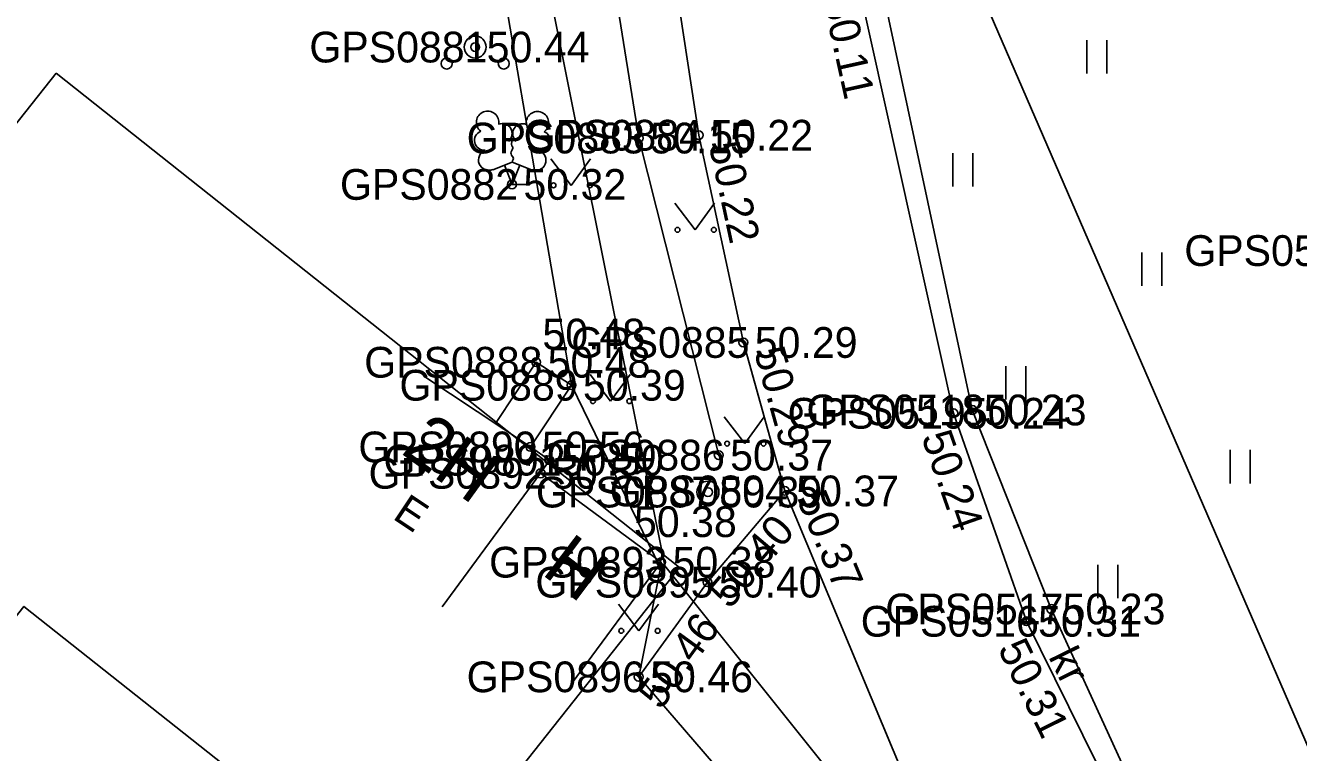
# Model space of a CAD drawing. Extents: x 551623 to 559850, y 6561220 to 6567135.
# Drawn here: x 555337.39 to 555366.4, y 6565464.3 to 6565480.86 of the extents above; entities that cross this region are included whole.
import ezdxf

# ---------------------------------------------------------------- set-up
doc = ezdxf.new("R2010")
doc.units = 0
for name, color, linetype in [('AED', 7, 'Continuous'), ('HALJASTUS', 7, 'Continuous'), ('HOONE', 7, 'Continuous'), ('Hoone Elu- või ühiskondlik hoone', 7, 'Continuous'), ('HOONEDET', 7, 'Continuous'), ('KORGUS-EH2000', 7, 'Continuous'), ('MOOTKORG-EH2000', 7, 'Continuous'), ('MOOTMPUNKT', 7, 'Continuous'), ('MOOTNR', 7, 'Continuous'), ('MOOTPIIR', 7, 'Continuous'), ('PIIR', 7, 'Continuous'), ('POST', 7, 'Continuous'), ('PUU', 7, 'Continuous'), ('TEE', 7, 'Continuous')]:
    doc.layers.add(name, color=color, linetype=linetype)

msp = doc.modelspace()

# ---------------------------------------------------------------- linework, layer by layer
at = {"layer": 'AED'}
msp.add_lwpolyline([(555353.187, 6565471.073), (555351.365, 6565478.297), (555349.912, 6565487.399), (555348.203, 6565498.717)], dxfattribs=at)
at = {"layer": 'HALJASTUS'}
for p, q in [((555361.573, 6565480.529), (555361.573, 6565479.768)), ((555362.028, 6565480.529), (555362.028, 6565479.768)), ((555358.52, 6565477.955), (555358.52, 6565477.194)), ((555358.975, 6565477.955), (555358.975, 6565477.194)), ((555349.36, 6565477.827), (555349.824, 6565477.22)), ((555349.824, 6565477.22), (555350.269, 6565477.827)), ((555352.185, 6565476.814), (555352.649, 6565476.207)), ((555352.649, 6565476.207), (555353.094, 6565476.814)), ((555362.828, 6565475.689), (555362.828, 6565474.928)), ((555363.283, 6565475.689), (555363.283, 6565474.928)), ((555359.727, 6565473.103), (555359.727, 6565472.342)), ((555360.182, 6565473.103), (555360.182, 6565472.342)), ((555350.258, 6565472.908), (555350.722, 6565472.302)), ((555350.722, 6565472.302), (555351.167, 6565472.908)), ((555353.315, 6565471.943), (555353.779, 6565471.336)), ((555353.779, 6565471.336), (555354.224, 6565471.943)), ((555364.839, 6565471.191), (555364.839, 6565470.43)), ((555365.294, 6565471.191), (555365.294, 6565470.43)), ((555361.828, 6565468.572), (555361.828, 6565467.811)), ((555362.283, 6565468.572), (555362.283, 6565467.811)), ((555350.905, 6565467.676), (555351.368, 6565467.069)), ((555351.368, 6565467.069), (555351.814, 6565467.676))]:
    msp.add_line(p, q, dxfattribs=at)
for centre in [(555349.423, 6565477.22), (555350.251, 6565477.22), (555352.248, 6565476.207), (555353.077, 6565476.207), (555350.321, 6565472.302), (555351.15, 6565472.302), (555353.378, 6565471.336), (555354.207, 6565471.336), (555350.967, 6565467.069), (555351.796, 6565467.069)]:
    msp.add_circle(centre, 0.055, dxfattribs=at)
at = {"layer": 'HOONE'}
msp.add_line((555346.887, 6565467.616), (555349.13, 6565470.659), dxfattribs=at)
msp.add_lwpolyline([(555346.471, 6565472.875), (555348.897, 6565471.26), (555349.328, 6565470.958), (555349.13, 6565470.659), (555351.876, 6565468.634), (555349.848, 6565465.883)], dxfattribs=at)
at = {"layer": 'Hoone Elu- või ühiskondlik hoone'}
msp.add_lwpolyline([(555338.089, 6565479.774), (555352.297, 6565468.515), (555346.101, 6565460.697), (555337.357, 6565467.627), (555335.731, 6565465.576), (555330.268, 6565469.906)], close=True, dxfattribs=at)
at = {"layer": 'HOONEDET'}
msp.add_lwpolyline([(555348.897, 6565471.26), (555349.833, 6565472.665), (555349.029, 6565473.189), (555348.099, 6565471.792)], dxfattribs=at)
at = {"layer": 'KORGUS-EH2000'}
for centre in [(555352.733, 6565478.362), (555353.748, 6565473.64), (555349.029, 6565473.189), (555358.536, 6565472.027), (555354.693, 6565470.258), (555351.876, 6565468.634), (555352.93, 6565468.179), (555360.762, 6565467.568), (555360.203, 6565467.288), (555351.364, 6565466.022)]:
    msp.add_circle(centre, 0.1, dxfattribs=at)
at = {"layer": 'MOOTMPUNKT'}
for centre in [(555347.639, 6565480.37), (555351.365, 6565478.297), (555352.733, 6565478.362), (555348.478, 6565477.241), (555353.748, 6565473.64), (555349.029, 6565473.189), (555349.833, 6565472.665), (555358.965, 6565472.102), (555358.536, 6565472.027), (555348.897, 6565471.26), (555349.328, 6565470.958), (555353.187, 6565471.073), (555349.13, 6565470.659), (555352.942, 6565470.231), (555354.693, 6565470.258), (555351.876, 6565468.634), (555352.93, 6565468.179), (555360.762, 6565467.568), (555360.203, 6565467.288), (555351.364, 6565466.022)]:
    msp.add_circle(centre, 0.1, dxfattribs=at)
at = {"layer": 'MOOTPIIR'}
msp.add_lwpolyline([(555308.145, 6565535.689), (555318.054, 6565528.671), (555330.348, 6565519.912), (555338.917, 6565513.849), (555343.606, 6565507.989), (555343.396, 6565504.481), (555344.278, 6565498.871), (555347.549, 6565485.98), (555349.833, 6565472.665), (555351.862, 6565468.498), (555351.364, 6565466.022), (555364.788, 6565450.448), (555366.463, 6565449.495), (555372.25, 6565447.625), (555390.067, 6565444.356), (555415.239, 6565438.401), (555428.65, 6565435.15), (555427.952, 6565432.688), (555420.104, 6565396.88), (555415.382, 6565376.075), (555413.205, 6565364.686), (555411.398, 6565356.944)], dxfattribs=at)
at = {"layer": 'PIIR'}
for points in [[(555353.12, 6565523.87), (555447.97, 6565611.96), (555496.51, 6565604.38), (555470.4, 6565439.4), (555419.74, 6565450.66), (555368.05, 6565461.11), (555358.8, 6565482.45)], [(555319.44, 6565481.04), (555343.14, 6565512.46), (555351.96, 6565468.55), (555367.06, 6565449.68), (555367.76, 6565374.28), (555361.76, 6565374.07), (555316.84, 6565372.52), (555312.9, 6565433.84), (555323.07, 6565461.26)]]:
    msp.add_lwpolyline(points, close=True, dxfattribs=at)
msp.add_lwpolyline([(555392.88, 6565265.99), (555415.55, 6565372.96), (555429.08, 6565435.83), (555367.06, 6565449.68), (555351.96, 6565468.55), (555343.14, 6565512.46), (555353.12, 6565523.87), (555358.8, 6565482.45), (555368.05, 6565461.11), (555443.35, 6565442.49), (555441.38, 6565433.61), (555425.38, 6565362.45), (555399.62, 6565240.35)], dxfattribs=at)
at = {"layer": 'POST'}
msp.add_circle((555352.942, 6565470.231), 0.25, dxfattribs=at)
at = {"layer": 'PUU'}
for p, q in [((555348.038, 6565477.576), (555348.483, 6565477.751)), ((555348.478, 6565477.241), (555348.303, 6565477.681)), ((555348.478, 6565477.241), (555348.658, 6565477.681)), ((555348.483, 6565477.751), (555348.923, 6565477.571)), ((555348.858, 6565477.241), (555348.478, 6565477.241))]:
    msp.add_line(p, q, dxfattribs=at)
msp.add_lwpolyline([(555348.483, 6565478.246), (555348.463, 6565478.171), (555348.463, 6565478.151), (555348.473, 6565478.121), (555348.493, 6565478.086), (555348.498, 6565478.066), (555348.483, 6565478.031), (555348.458, 6565477.981), (555348.453, 6565477.956), (555348.458, 6565477.941), (555348.468, 6565477.911), (555348.503, 6565477.851), (555348.508, 6565477.831), (555348.503, 6565477.811), (555348.488, 6565477.776), (555348.483, 6565477.751)], dxfattribs=at)
for centre, radius in [((555347.639, 6565480.37), 0.25), ((555346.989, 6565479.995), 0.125), ((555348.289, 6565479.995), 0.125)]:
    msp.add_circle(centre, radius, dxfattribs=at)
for centre, radius, start, end in [((555347.921, 6565478.655), 0.256, 111.5027, 232.5173), ((555347.921, 6565478.655), 0.256, 350.4856, 111.5002), ((555349.057, 6565478.646), 0.256, 67.6168, 188.6314), ((555349.057, 6565478.646), 0.256, 306.5997, 67.6143), ((555348.255, 6565478.405), 0.224, 308.5041, 111.5725), ((555348.718, 6565478.4), 0.225, 67.7016, 230.5126), ((555347.847, 6565478.244), 0.224, 111.4304, 274.4987), ((555348.482, 6565478.008), 0.237, 66.7655, 111.5015), ((555349.124, 6565478.234), 0.224, 264.6183, 67.6866), ((555347.951, 6565477.799), 0.237, 111.5014, 291.5004), ((555349.013, 6565477.791), 0.237, 247.6166, 67.6155)]:
    msp.add_arc(centre, radius, start, end, dxfattribs=at)
at = {"layer": 'TEE'}
for points in [[(555392.904, 6565448.521), (555377.792, 6565450.52), (555372.547, 6565451.424), (555369.187, 6565452.37), (555366.443, 6565453.255), (555364.23, 6565454.662), (555361.13, 6565458.083), (555357.411, 6565463.749), (555354.693, 6565470.258), (555353.748, 6565473.64), (555352.733, 6565478.362), (555351.267, 6565487.961), (555349.516, 6565498.784), (555347.141, 6565508.358), (555345.332, 6565511.802), (555341.773, 6565516.752), (555338.53, 6565519.62), (555330.669, 6565524.333), (555325.029, 6565527.171), (555324.447, 6565527.997), (555320.204, 6565530.941)], [(555356.722, 6565529.611), (555352.039, 6565526.571), (555350.841, 6565524.289), (555349.902, 6565522.246), (555349.37, 6565518.742), (555349.968, 6565514.969), (555351.498, 6565509.514), (555352.399, 6565505.44), (555355.185, 6565489.693), (555356.356, 6565481.874), (555358.536, 6565472.027), (555360.203, 6565467.288), (555362.127, 6565463.387), (555364.998, 6565459.532), (555367.923, 6565457.754), (555371.76, 6565456.513), (555378.11, 6565454.853), (555394.607, 6565452.461), (555405.849, 6565450.9), (555410.979, 6565449.812), (555416.483, 6565448.706), (555428.008, 6565446.047), (555435.457, 6565444.017), (555447.627, 6565441.445)], [(555358.969, 6565483.478), (555358.843, 6565483.458), (555356.63, 6565483.037), (555358.965, 6565472.102), (555360.762, 6565467.568), (555362.536, 6565463.692), (555365.5, 6565460.084), (555367.923, 6565457.754)], [(555351.364, 6565466.022), (555352.93, 6565468.179), (555354.693, 6565470.258)]]:
    msp.add_lwpolyline(points, dxfattribs=at)

# ---------------------------------------------------------------- texts
at = {"layer": 'HOONE'}
for s, height, rotation, p in [('2H', 1.2, 324.1729, (555345.923, 6565471.127)), ('E', 0.7, 326.3419, (555345.732, 6565469.638)), ('H', 1.2, 322.9484, (555349.121, 6565468.379))]:
    msp.add_text(s, height=height, rotation=rotation, dxfattribs=at).set_placement(p)
at = {"layer": 'KORGUS-EH2000'}
for s, rotation, p in [(' 50.11', 282.4869, (555355.501, 6565481.684)), (' 50.22', 282.1382, (555352.904, 6565478.399)), (' 50.29', 285.6067, (555353.917, 6565473.687)), (' 50.24', 289.3771, (555357.711, 6565471.736)), (' 50.37', 292.667, (555354.854, 6565470.325)), (' 50.40', 49.7001, (555353.269, 6565467.344)), (' 50.46', 54.029, (555351.714, 6565465.035)), (' 50.31', 296.2611, (555359.418, 6565466.901))]:
    msp.add_text(s, height=0.7, rotation=rotation, dxfattribs=at).set_placement(p)
for s, p in [(' 50.48', (555348.91, 6565473.481)), (' 50.38', (555350.996, 6565469.207))]:
    msp.add_text(s, height=0.7, dxfattribs=at).set_placement(p)
at = {"layer": 'MOOTKORG-EH2000'}
for s, p in [(' 50.44', (555347.639, 6565480.02)), (' 50.15', (555351.365, 6565477.947)), (' 50.22', (555352.733, 6565478.012)), (' 50.32', (555348.478, 6565476.891)), (' 50.29', (555353.748, 6565473.29)), (' 50.48', (555349.029, 6565472.839)), (' 50.39', (555349.833, 6565472.315)), (' 50.23', (555358.965, 6565471.752)), (' 50.24', (555358.536, 6565471.677)), (' 50.56', (555348.897, 6565470.91)), (' 50.50', (555349.328, 6565470.608)), (' 50.37', (555353.187, 6565470.723)), (' 50.55', (555349.13, 6565470.309)), (' 50.39', (555352.942, 6565469.881)), (' 50.37', (555354.693, 6565469.908)), (' 50.38', (555351.876, 6565468.284)), (' 50.40', (555352.93, 6565467.829)), (' 50.23', (555360.762, 6565467.218)), (' 50.31', (555360.203, 6565466.938)), (' 50.46', (555351.364, 6565465.672))]:
    msp.add_text(s, height=0.7, dxfattribs=at).set_placement(p)
at = {"layer": 'MOOTNR'}
for s, p in [('GPS0881 ', (555343.86, 6565480.02)), ('GPS0883 ', (555347.445, 6565477.947)), ('GPS0884 ', (555348.743, 6565478.012)), ('GPS0882 ', (555344.558, 6565476.891)), ('GPS0520 ', (555363.795, 6565475.384)), ('GPS0885 ', (555349.829, 6565473.29)), ('GPS0888 ', (555345.11, 6565472.839)), ('GPS0889 ', (555345.913, 6565472.315)), ('GPS0518 ', (555355.185, 6565471.752)), ('GPS0519 ', (555354.756, 6565471.677)), ('GPS0890 ', (555344.978, 6565470.91)), ('GPS0891 ', (555345.548, 6565470.608)), ('GPS0886 ', (555349.267, 6565470.723)), ('GPS0892 ', (555345.21, 6565470.309)), ('GPS0887 ', (555349.023, 6565469.881)), ('GPS0894 ', (555350.703, 6565469.908)), ('GPS0893 ', (555347.956, 6565468.284)), ('GPS0895 ', (555349.01, 6565467.829)), ('GPS0517 ', (555356.982, 6565467.218)), ('GPS0516 ', (555356.423, 6565466.938)), ('GPS0896 ', (555347.444, 6565465.672))]:
    msp.add_text(s, height=0.7, dxfattribs=at).set_placement(p)
at = {"layer": 'TEE'}
msp.add_text('kr', height=0.7, rotation=296.2155, dxfattribs=at).set_placement((555360.69, 6565466.483))

doc.saveas('drawing.dxf')
